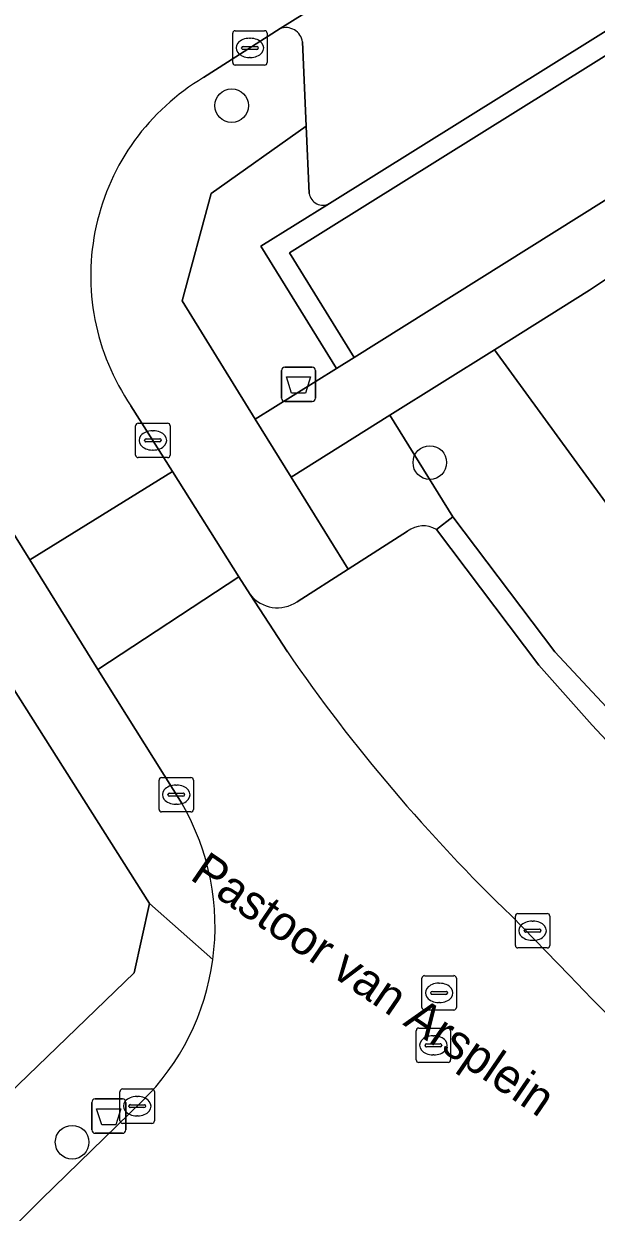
# Model space of a CAD drawing. Extents: x 159664 to 160323, y 385312 to 386115.
# Drawn here: x 159994.06 to 160010.7, y 385457.76 to 385492.31 of the extents above; entities that cross this region are included whole.
import ezdxf

# ---------------------------------------------------------------- set-up
doc = ezdxf.new("R2010")
doc.units = 0
for name, color, linetype in [('IMGEO_Afvalbak', 7, 'Continuous'), ('IMGEO_Boom', 7, 'Continuous'), ('IMGEO_Groenvoorziening', 7, 'Continuous'), ('IMGEO_Haag', 7, 'Continuous'), ('IMGEO_Kolk', 7, 'Continuous'), ('IMGEO_Openbare_ruimte_label', 7, 'Continuous'), ('IMGEO_Pand', 7, 'Continuous'), ('IMGEO_Parkeervlak_open', 7, 'Continuous'), ('IMGEO_Rijbaan_lokaal_open', 7, 'Continuous'), ('IMGEO_Rioolput', 7, 'Continuous'), ('IMGEO_Voetpad_halfverhard', 7, 'Continuous'), ('IMGEO_Voetpad_open', 7, 'Continuous')]:
    doc.layers.add(name, color=color, linetype=linetype)

msp = doc.modelspace()

# ---------------------------------------------------------------- linework, layer by layer
at = {"layer": 'IMGEO_Afvalbak'}
for p, q in [((160001.55, 385481.43), (160001.55, 385482.23)), ((160001.55, 385482.23), (160001.55, 385481.43)), ((160001.65, 385482.33), (160002.44, 385482.33)), ((160002.44, 385482.33), (160001.65, 385482.33)), ((160002.54, 385482.23), (160002.54, 385481.43)), ((160002.54, 385481.43), (160002.54, 385482.23)), ((160002.44, 385481.33), (160001.65, 385481.33)), ((160001.65, 385481.33), (160002.44, 385481.33)), ((159996.138, 385461.057), (159996.928, 385461.057)), ((159996.928, 385461.057), (159996.138, 385461.057)), ((159996.038, 385460.157), (159996.038, 385460.957)), ((159996.038, 385460.957), (159996.038, 385460.157)), ((159997.028, 385460.957), (159997.028, 385460.157)), ((159997.028, 385460.157), (159997.028, 385460.957)), ((159996.928, 385460.057), (159996.138, 385460.057)), ((159996.138, 385460.057), (159996.928, 385460.057))]:
    msp.add_line(p, q, dxfattribs=at)
for points in [[(160001.693, 385482.044), (160002.397, 385482.044), (160002.248, 385481.574), (160001.842, 385481.574), (160001.693, 385482.044)], [(159996.181, 385460.771), (159996.885, 385460.771), (159996.736, 385460.301), (159996.33, 385460.301), (159996.181, 385460.771)]]:
    msp.add_lwpolyline(points, dxfattribs=at)
for centre, start, end in [((160001.65, 385482.23), 90, 180), ((160001.65, 385482.23), 90, 180), ((160002.44, 385482.23), 0, 90), ((160002.44, 385482.23), 360, 90), ((160001.65, 385481.43), 180, 270), ((160001.65, 385481.43), 180, 270), ((160002.44, 385481.43), 270, 0), ((160002.44, 385481.43), 270, 0), ((159996.138, 385460.957), 90, 180), ((159996.138, 385460.957), 90, 180), ((159996.928, 385460.957), 0, 90), ((159996.928, 385460.957), 360, 90), ((159996.138, 385460.157), 180, 270), ((159996.138, 385460.157), 180, 270), ((159996.928, 385460.157), 270, 0), ((159996.928, 385460.157), 270, 0)]:
    msp.add_arc(centre, 0.1, start, end, dxfattribs=at)
at = {"layer": 'IMGEO_Boom'}
for centre in [(160000.104, 385489.931), (160005.863, 385479.557), (159995.469, 385459.799)]:
    msp.add_circle(centre, 0.489, dxfattribs=at)
at = {"layer": 'IMGEO_Groenvoorziening'}
for points in [[(160041.927, 385510.723), (160041.439, 385511.126), (160002.943, 385487.083), (160000.956, 385485.842), (160003.152, 385482.295), (160003.661, 385482.613), (160001.781, 385485.649), (160019.378, 385496.639), (160028.275, 385487.118), (160028.631, 385487.46), (160022.143, 385494.244), (160019.717, 385496.851), (160041.542, 385510.482), (160044.219, 385508.203), (160044.649, 385508.478)], [(160019.378, 385496.639), (160001.781, 385485.649), (160003.661, 385482.613), (160013.113, 385488.526), (160019.436, 385492.482), (160026.357, 385485.279), (160028.275, 385487.118)], [(160013.62, 385474.758), (160007.747, 385482.836), (160004.704, 385480.929), (160006.534, 385477.974), (160009.493, 385474.051), (160014.257, 385468.951), (160017.05, 385466.187), (160023, 385461.258), (160025.13, 385464.325), (160022.729, 385466.121), (160019.169, 385469.159), (160018.203, 385470.052), (160017.394, 385470.882)], [(160014.257, 385468.951), (160009.493, 385474.051), (160006.534, 385477.974), (160006.055, 385477.613), (160009.031, 385473.668), (160010.584, 385471.918), (160011.823, 385470.597), (160013.835, 385468.525), (160016.647, 385465.742), (160020.691, 385462.391), (160022.656, 385460.763), (160023, 385461.258), (160017.05, 385466.187)]]:
    msp.add_lwpolyline(points, close=True, dxfattribs=at)
for points in [[(160002.361, 385487.381), (160002.273, 385489.333), (159999.512, 385487.378), (159998.664, 385484.254), (160000.792, 385480.818), (160003.152, 385482.295), (160000.956, 385485.842)], [(160000.956, 385485.842), (160002.943, 385487.083)], [(160012.157, 385485.596), (160011.928, 385485.52), (160010.506, 385484.565), (160007.747, 385482.836), (160013.62, 385474.758), (160017.394, 385470.882), (160022.604, 385478.596), (160013.959, 385485.341)], [(160006.055, 385477.613), (160006.534, 385477.974), (160004.704, 385480.929), (160001.836, 385479.132), (160003.494, 385476.455), (160005.218, 385477.56)]]:
    msp.add_lwpolyline(points, dxfattribs=at)
for centre, radius, start, end in [((160002.757, 385487.437), 0.4, 188.0764, 297.6962), ((160005.676, 385476.969), 0.747, 59.4794, 127.7671)]:
    msp.add_arc(centre, radius, start, end, dxfattribs=at)
at = {"layer": 'IMGEO_Haag'}
for points in [[(160019.717, 385496.851), (160041.542, 385510.482), (160044.219, 385508.203), (160044.649, 385508.478), (160041.927, 385510.723), (160041.439, 385511.126), (160002.943, 385487.083), (160000.956, 385485.842), (160003.152, 385482.295), (160003.661, 385482.613), (160001.781, 385485.649), (160019.378, 385496.639), (160028.275, 385487.118), (160028.631, 385487.46), (160022.143, 385494.244)], [(160014.257, 385468.951), (160009.493, 385474.051), (160006.534, 385477.974), (160006.055, 385477.613), (160009.031, 385473.668), (160010.584, 385471.918), (160011.823, 385470.597), (160013.835, 385468.525), (160016.647, 385465.742), (160020.691, 385462.391), (160022.656, 385460.763), (160023, 385461.258), (160017.05, 385466.187)]]:
    msp.add_lwpolyline(points, close=True, dxfattribs=at)
at = {"layer": 'IMGEO_Kolk'}
for p, q in [((160000.209, 385492.11), (160001.061, 385492.11)), ((160000.134, 385491.184), (160000.134, 385492.036)), ((160000.622, 385491.89), (160000.647, 385491.89)), ((160001.135, 385492.036), (160001.135, 385491.184)), ((160000.393, 385491.604), (160000.393, 385491.616)), ((160000.831, 385491.567), (160000.433, 385491.567)), ((160000.436, 385491.653), (160000.834, 385491.653)), ((160000.877, 385491.616), (160000.877, 385491.604)), ((160001.061, 385491.11), (160000.209, 385491.11)), ((160000.645, 385491.33), (160000.62, 385491.33)), ((159997.389, 385480.7), (159998.241, 385480.7)), ((159997.314, 385479.774), (159997.314, 385480.626)), ((159997.802, 385480.48), (159997.827, 385480.48)), ((159998.315, 385480.626), (159998.315, 385479.774)), ((159997.573, 385480.194), (159997.573, 385480.206)), ((159998.011, 385480.157), (159997.613, 385480.157)), ((159997.616, 385480.243), (159998.014, 385480.243)), ((159998.057, 385480.206), (159998.057, 385480.194)), ((159998.241, 385479.7), (159997.389, 385479.7)), ((159997.825, 385479.92), (159997.8, 385479.92)), ((159997.993, 385469.475), (159997.993, 385470.327)), ((159998.068, 385470.401), (159998.92, 385470.401)), ((159998.994, 385470.327), (159998.994, 385469.475)), ((159998.481, 385470.181), (159998.506, 385470.181)), ((159998.252, 385469.895), (159998.252, 385469.907)), ((159998.69, 385469.858), (159998.292, 385469.858)), ((159998.295, 385469.944), (159998.693, 385469.944)), ((159998.736, 385469.907), (159998.736, 385469.895)), ((159998.92, 385469.401), (159998.068, 385469.401)), ((159998.504, 385469.621), (159998.479, 385469.621)), ((160008.349, 385465.521), (160008.349, 385466.373)), ((160008.424, 385466.447), (160009.276, 385466.447)), ((160008.837, 385466.227), (160008.862, 385466.227)), ((160009.35, 385466.373), (160009.35, 385465.521)), ((160008.608, 385465.941), (160008.608, 385465.953)), ((160009.046, 385465.904), (160008.648, 385465.904)), ((160008.651, 385465.99), (160009.049, 385465.99)), ((160009.092, 385465.953), (160009.092, 385465.941)), ((160008.86, 385465.667), (160008.835, 385465.667)), ((160009.276, 385465.447), (160008.424, 385465.447)), ((159996.934, 385461.347), (159997.786, 385461.347)), ((159996.859, 385460.421), (159996.859, 385461.273)), ((159997.347, 385461.127), (159997.372, 385461.127)), ((159997.86, 385461.273), (159997.86, 385460.421)), ((159997.118, 385460.841), (159997.118, 385460.853)), ((159997.556, 385460.804), (159997.158, 385460.804)), ((159997.161, 385460.89), (159997.559, 385460.89)), ((159997.602, 385460.853), (159997.602, 385460.841)), ((159997.786, 385460.347), (159996.934, 385460.347)), ((159997.37, 385460.567), (159997.345, 385460.567))]:
    msp.add_line(p, q, dxfattribs=at)
for points in [[(160000.209, 385492.11), (160001.061, 385492.11)], [(160000.134, 385491.184), (160000.134, 385492.036)], [(160001.135, 385492.036), (160001.135, 385491.184)], [(160001.061, 385491.11), (160000.209, 385491.11)], [(159997.389, 385480.7), (159998.241, 385480.7)], [(159997.314, 385479.774), (159997.314, 385480.626)], [(159998.315, 385480.626), (159998.315, 385479.774)], [(159998.241, 385479.7), (159997.389, 385479.7)], [(159997.993, 385469.475), (159997.993, 385470.327)], [(159998.068, 385470.401), (159998.92, 385470.401)], [(159998.994, 385470.327), (159998.994, 385469.475)], [(159998.92, 385469.401), (159998.068, 385469.401)], [(160008.349, 385465.521), (160008.349, 385466.373)], [(160008.424, 385466.447), (160009.276, 385466.447)], [(160009.35, 385466.373), (160009.35, 385465.521)], [(160009.276, 385465.447), (160008.424, 385465.447)], [(159996.934, 385461.347), (159997.786, 385461.347)], [(159996.859, 385460.421), (159996.859, 385461.273)], [(159997.86, 385461.273), (159997.86, 385460.421)], [(159997.786, 385460.347), (159996.934, 385460.347)]]:
    msp.add_lwpolyline(points, dxfattribs=at)
for centre, radius, start, end in [((160000.211, 385492.034), 0.0765, 91.552, 178.448), ((160000.211, 385492.034), 0.0765, 91.552, 178.448), ((160001.059, 385492.034), 0.0765, 1.552, 88.448), ((160001.059, 385492.034), 0.0765, 1.552, 88.448), ((160000.433, 385491.613), 0.0403, 85.8775, 175.7526), ((160000.43, 385491.603), 0.0366, 178.938, 274.7102), ((160000.834, 385491.61), 0.043, 264.8664, 352.4533), ((160000.838, 385491.615), 0.0386, 1.7309, 96.639), ((160000.211, 385491.186), 0.0765, 181.552, 268.448), ((160000.211, 385491.186), 0.0765, 181.552, 268.448), ((160001.059, 385491.186), 0.0765, 271.552, 358.448), ((160001.059, 385491.186), 0.0765, 271.552, 358.448), ((159997.391, 385480.624), 0.0765, 91.552, 178.448), ((159997.391, 385480.624), 0.0765, 91.552, 178.448), ((159998.239, 385480.624), 0.0765, 1.552, 88.448), ((159998.239, 385480.624), 0.0765, 1.552, 88.448), ((159997.613, 385480.203), 0.0403, 85.8775, 175.7526), ((159997.61, 385480.193), 0.0366, 178.938, 274.7102), ((159998.014, 385480.2), 0.043, 264.8664, 352.4533), ((159998.018, 385480.205), 0.0386, 1.7309, 96.639), ((159997.391, 385479.776), 0.0765, 181.552, 268.448), ((159997.391, 385479.776), 0.0765, 181.552, 268.448), ((159998.239, 385479.776), 0.0765, 271.552, 358.448), ((159998.239, 385479.776), 0.0765, 271.552, 358.448), ((159998.07, 385470.325), 0.0765, 91.552, 178.448), ((159998.07, 385470.325), 0.0765, 91.552, 178.448), ((159998.918, 385470.325), 0.0765, 1.552, 88.448), ((159998.918, 385470.325), 0.0765, 1.552, 88.448), ((159998.292, 385469.904), 0.0403, 85.8775, 175.7526), ((159998.289, 385469.894), 0.0366, 178.938, 274.7102), ((159998.693, 385469.901), 0.043, 264.8664, 352.4533), ((159998.697, 385469.906), 0.0386, 1.7309, 96.639), ((159998.07, 385469.477), 0.0765, 181.552, 268.448), ((159998.07, 385469.477), 0.0765, 181.552, 268.448), ((159998.918, 385469.477), 0.0765, 271.552, 358.448), ((159998.918, 385469.477), 0.0765, 271.552, 358.448), ((160008.426, 385466.371), 0.0765, 91.552, 178.448), ((160008.426, 385466.371), 0.0765, 91.552, 178.448), ((160009.274, 385466.371), 0.0765, 1.552, 88.448), ((160009.274, 385466.371), 0.0765, 1.552, 88.448), ((160008.648, 385465.95), 0.0403, 85.8775, 175.7526), ((160008.645, 385465.94), 0.0366, 178.938, 274.7102), ((160009.049, 385465.947), 0.043, 264.8664, 352.4533), ((160009.053, 385465.952), 0.0386, 1.7309, 96.639), ((160008.426, 385465.523), 0.0765, 181.552, 268.448), ((160008.426, 385465.523), 0.0765, 181.552, 268.448), ((160009.274, 385465.523), 0.0765, 271.552, 358.448), ((160009.274, 385465.523), 0.0765, 271.552, 358.448), ((159996.936, 385461.271), 0.0765, 91.552, 178.448), ((159996.936, 385461.271), 0.0765, 91.552, 178.448), ((159997.784, 385461.271), 0.0765, 1.552, 88.448), ((159997.784, 385461.271), 0.0765, 1.552, 88.448), ((159997.158, 385460.85), 0.0403, 85.8775, 175.7526), ((159997.155, 385460.84), 0.0366, 178.938, 274.7102), ((159997.559, 385460.847), 0.043, 264.8664, 352.4533), ((159997.563, 385460.852), 0.0386, 1.7309, 96.639), ((159996.936, 385460.423), 0.0765, 181.552, 268.448), ((159996.936, 385460.423), 0.0765, 181.552, 268.448), ((159997.784, 385460.423), 0.0765, 271.552, 358.448), ((159997.784, 385460.423), 0.0765, 271.552, 358.448)]:
    msp.add_arc(centre, radius, start, end, dxfattribs=at)
for centre, major_axis, ratio, start_param, end_param in [((160000.621, 385491.61), (-0.387, 0.002), 0.722429, 4.712389, 7.853982), ((160000.646, 385491.61), (-0.39, 0.002), 0.717154, 1.570796, 4.712389), ((159997.801, 385480.2), (-0.387, 0.002), 0.722429, 4.712389, 7.853982), ((159997.826, 385480.2), (-0.39, 0.002), 0.717154, 1.570796, 4.712389), ((159998.48, 385469.901), (-0.387, 0.002), 0.722429, 4.712389, 7.853982), ((159998.505, 385469.901), (-0.39, 0.002), 0.717154, 1.570796, 4.712389), ((160008.836, 385465.947), (-0.387, 0.002), 0.722429, 4.712389, 7.853982), ((160008.861, 385465.947), (-0.39, 0.002), 0.717154, 1.570796, 4.712389), ((159997.346, 385460.847), (-0.387, 0.002), 0.722429, 4.712389, 7.853982), ((159997.371, 385460.847), (-0.39, 0.002), 0.717154, 1.570796, 4.712389)]:
    msp.add_ellipse(centre, major_axis=major_axis, ratio=ratio, start_param=start_param, end_param=end_param, dxfattribs=at)
at = {"layer": 'IMGEO_Pand'}
msp.add_lwpolyline([(159992.785, 385474.511), (159990.044, 385472.77), (159984.28, 385469.415), (159984.36, 385469.289), (159986.712, 385467.243), (159992.27, 385461.479), (159993.058, 385460.661), (159997.27, 385464.721), (159997.721, 385466.742)], close=True, dxfattribs=at)
at = {"layer": 'IMGEO_Parkeervlak_open'}
for points in [[(160041.008, 385516.825), (160025.502, 385507.11), (160022.435, 385505.195), (160001.509, 385492.171)], [(160002.943, 385487.083), (160041.439, 385511.126), (160040.846, 385516.449)], [(160002.162, 385491.784), (160002.273, 385489.333), (160002.361, 385487.381)], [(160016.647, 385465.742), (160013.835, 385468.525), (160011.823, 385470.597), (160010.584, 385471.918), (160009.031, 385473.668), (160006.055, 385477.613)], [(160005.218, 385477.56), (160003.494, 385476.455), (160002.003, 385475.512)], [(160000.644, 385475.719), (160001.724, 385474.051)], [(160008.235, 385466.378), (160009.917, 385464.652)]]:
    msp.add_lwpolyline(points, dxfattribs=at)
for centre, radius, start, end in [((160001.677, 385491.71), 0.491, 8.7079, 109.9859), ((160002.757, 385487.437), 0.4, 188.0764, 297.6962), ((160005.676, 385476.969), 0.747, 59.4794, 127.7671), ((160001.434, 385476.341), 1.006, 218.2258, 304.453), ((160042.676, 385502.202), 49.694, 214.5054, 226.1278), ((160051.118, 385503.581), 56.684, 223.3755, 233.5468)]:
    msp.add_arc(centre, radius, start, end, dxfattribs=at)
at = {"layer": 'IMGEO_Rijbaan_lokaal_open'}
for points in [[(159999.29, 385490.746), (160001.509, 385492.171), (160022.435, 385505.195), (160019.873, 385509.513), (159989.006, 385490.171), (159988.172, 385489.645), (159987.726, 385487.201), (159987.957, 385486.832), (159994.242, 385476.725), (159998.386, 385479.297), (159997.177, 385481.209)], [(160001.724, 385474.051), (160000.644, 385475.719), (160000.308, 385476.231), (159996.212, 385473.537), (159998.663, 385469.631)], [(160009.917, 385464.652), (160008.235, 385466.378)], [(159997.495, 385460.979), (159994.574, 385458.142), (159986.904, 385450.445), (159985.958, 385449.522), (159984.757, 385448.373), (159982.076, 385446.126), (159979.205, 385444.128), (159976.231, 385442.308), (159972.556, 385440.059), (159963.751, 385434.67)]]:
    msp.add_lwpolyline(points, dxfattribs=at)
msp.add_lwpolyline([(159996.212, 385473.537), (160000.308, 385476.231), (159998.386, 385479.297), (159994.242, 385476.725)], close=True, dxfattribs=at)
for centre, radius, start, end in [((160002.705, 385484.987), 6.696, 120.6678, 214.3471), ((160042.676, 385502.202), 49.694, 214.5054, 226.1278), ((159992.483, 385466.061), 7.138, 352.3134, 30.0141), ((159992.484, 385466.06), 7.136, 314.6047, 352.3207), ((160051.118, 385503.581), 56.684, 223.3755, 233.5468)]:
    msp.add_arc(centre, radius, start, end, dxfattribs=at)
at = {"layer": 'IMGEO_Rioolput'}
for p, q in [((160005.634, 385463.714), (160005.634, 385464.566)), ((160005.709, 385464.64), (160006.561, 385464.64)), ((160006.635, 385464.566), (160006.635, 385463.714)), ((160005.893, 385464.134), (160005.893, 385464.146)), ((160005.936, 385464.183), (160006.334, 385464.183)), ((160006.122, 385464.42), (160006.147, 385464.42)), ((160006.377, 385464.146), (160006.377, 385464.134)), ((160006.331, 385464.097), (160005.933, 385464.097)), ((160006.145, 385463.86), (160006.12, 385463.86)), ((160006.561, 385463.64), (160005.709, 385463.64)), ((160005.542, 385463.115), (160006.394, 385463.115)), ((160005.467, 385462.189), (160005.467, 385463.041)), ((160005.955, 385462.895), (160005.98, 385462.895)), ((160006.468, 385463.041), (160006.468, 385462.189)), ((160005.726, 385462.609), (160005.726, 385462.621)), ((160006.164, 385462.572), (160005.766, 385462.572)), ((160005.769, 385462.658), (160006.167, 385462.658)), ((160006.21, 385462.621), (160006.21, 385462.609)), ((160006.394, 385462.115), (160005.542, 385462.115)), ((160005.978, 385462.335), (160005.953, 385462.335))]:
    msp.add_line(p, q, dxfattribs=at)
for points in [[(160005.634, 385463.714), (160005.634, 385464.566)], [(160005.709, 385464.64), (160006.561, 385464.64)], [(160006.635, 385464.566), (160006.635, 385463.714)], [(160006.561, 385463.64), (160005.709, 385463.64)], [(160005.542, 385463.115), (160006.394, 385463.115)], [(160005.467, 385462.189), (160005.467, 385463.041)], [(160006.468, 385463.041), (160006.468, 385462.189)], [(160006.394, 385462.115), (160005.542, 385462.115)]]:
    msp.add_lwpolyline(points, dxfattribs=at)
for centre, radius, start, end in [((160005.711, 385464.564), 0.0765, 91.552, 178.448), ((160005.711, 385464.564), 0.0765, 91.552, 178.448), ((160006.559, 385464.564), 0.0765, 1.552, 88.448), ((160006.559, 385464.564), 0.0765, 1.552, 88.448), ((160005.933, 385464.143), 0.0403, 85.8775, 175.7526), ((160005.93, 385464.133), 0.0366, 178.938, 274.7102), ((160006.334, 385464.14), 0.043, 264.8664, 352.4533), ((160006.338, 385464.145), 0.0386, 1.7309, 96.639), ((160005.711, 385463.716), 0.0765, 181.552, 268.448), ((160005.711, 385463.716), 0.0765, 181.552, 268.448), ((160006.559, 385463.716), 0.0765, 271.552, 358.448), ((160006.559, 385463.716), 0.0765, 271.552, 358.448), ((160005.544, 385463.039), 0.0765, 91.552, 178.448), ((160005.544, 385463.039), 0.0765, 91.552, 178.448), ((160006.392, 385463.039), 0.0765, 1.552, 88.448), ((160006.392, 385463.039), 0.0765, 1.552, 88.448), ((160005.766, 385462.618), 0.0403, 85.8775, 175.7526), ((160005.763, 385462.608), 0.0366, 178.938, 274.7102), ((160006.167, 385462.615), 0.043, 264.8664, 352.4533), ((160006.171, 385462.62), 0.0386, 1.7309, 96.639), ((160005.544, 385462.191), 0.0765, 181.552, 268.448), ((160005.544, 385462.191), 0.0765, 181.552, 268.448), ((160006.392, 385462.191), 0.0765, 271.552, 358.448), ((160006.392, 385462.191), 0.0765, 271.552, 358.448)]:
    msp.add_arc(centre, radius, start, end, dxfattribs=at)
for centre, major_axis, ratio, start_param, end_param in [((160006.121, 385464.14), (-0.387, 0.002), 0.722429, 4.712389, 7.853982), ((160006.146, 385464.14), (-0.39, 0.002), 0.717154, 1.570796, 4.712389), ((160005.954, 385462.615), (-0.387, 0.002), 0.722429, 4.712389, 7.853982), ((160005.979, 385462.615), (-0.39, 0.002), 0.717154, 1.570796, 4.712389)]:
    msp.add_ellipse(centre, major_axis=major_axis, ratio=ratio, start_param=start_param, end_param=end_param, dxfattribs=at)
at = {"layer": 'IMGEO_Voetpad_halfverhard'}
msp.add_lwpolyline([(160013.113, 385488.526), (160003.661, 385482.613), (160003.152, 385482.295), (160000.792, 385480.818), (160001.836, 385479.132), (160004.704, 385480.929), (160007.747, 385482.836), (160010.506, 385484.565), (160011.928, 385485.52)], dxfattribs=at)
at = {"layer": 'IMGEO_Voetpad_open'}
for points in [[(160001.509, 385492.171), (159999.29, 385490.746)], [(160002.003, 385475.512), (160003.494, 385476.455), (160001.836, 385479.132), (160000.792, 385480.818), (159998.664, 385484.254), (159999.512, 385487.378), (160002.273, 385489.333), (160002.162, 385491.784)], [(159987.957, 385486.832), (159985.795, 385487.59), (159984.548, 385487.544), (159992.785, 385474.511), (159997.721, 385466.742), (159999.556, 385465.106)], [(159998.663, 385469.631), (159996.212, 385473.537), (159994.242, 385476.725), (159987.957, 385486.832)], [(159997.177, 385481.209), (159998.386, 385479.297), (160000.308, 385476.231), (160000.644, 385475.719)], [(159999.556, 385465.106), (159997.721, 385466.742), (159997.27, 385464.721), (159993.058, 385460.661), (159988.897, 385456.649), (159984.9, 385452.796), (159980.278, 385448.34), (159979.337, 385447.761), (159971.088, 385442.7), (159962.127, 385437.094), (159957.746, 385434.481), (159959.245, 385431.873), (159959.365, 385431.944), (159959.983, 385432.311), (159963.751, 385434.67), (159972.556, 385440.059)], [(159972.556, 385440.059), (159972.013, 385440.946), (159975.688, 385443.195), (159976.231, 385442.308), (159979.205, 385444.128), (159982.076, 385446.126), (159984.757, 385448.373), (159985.958, 385449.522), (159986.904, 385450.445), (159994.574, 385458.142), (159997.495, 385460.979)]]:
    msp.add_lwpolyline(points, dxfattribs=at)
for centre, radius, start, end in [((160001.677, 385491.71), 0.491, 8.7079, 109.9859), ((160002.705, 385484.987), 6.696, 120.6678, 214.3471), ((160001.434, 385476.341), 1.006, 218.2258, 304.453), ((159992.483, 385466.061), 7.138, 352.3134, 30.0141), ((159992.484, 385466.06), 7.136, 314.6047, 352.3207)]:
    msp.add_arc(centre, radius, start, end, dxfattribs=at)

# ---------------------------------------------------------------- texts
at = {"layer": 'IMGEO_Openbare_ruimte_label'}
msp.add_text('Pastoor van Arsplein', height=1, rotation=325.6744, dxfattribs=at).set_placement((159998.857, 385467.462))

doc.saveas('drawing.dxf')
